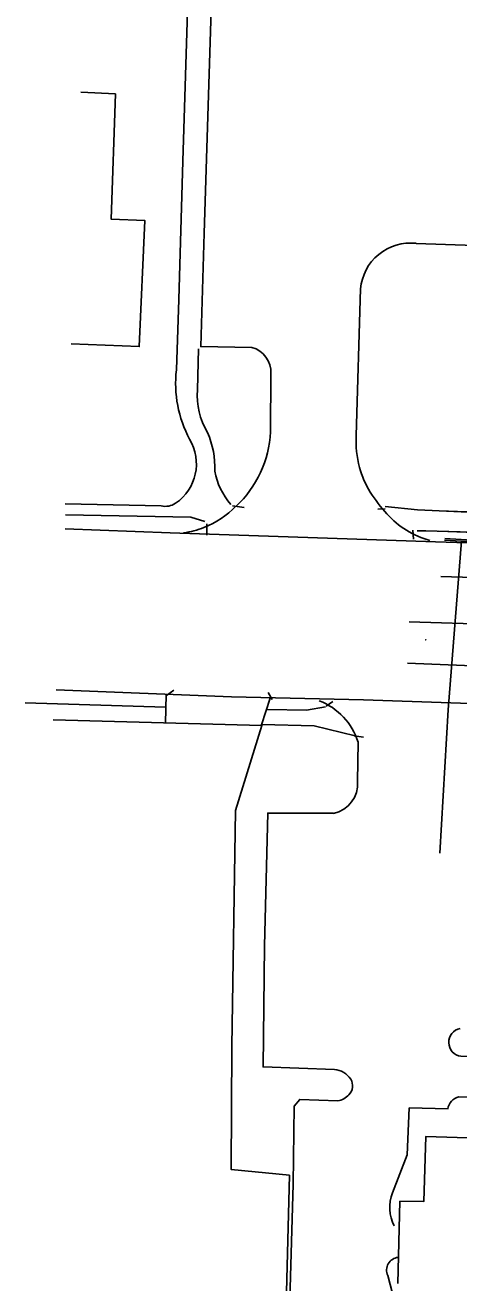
# Model space of a CAD drawing. Extents: x 978516 to 993312, y 1836504 to 1846212.
# Drawn here: x 992234.2 to 992340.5, y 1844846.5 to 1845154.9 of the extents above; entities that cross this region are included whole.
import ezdxf

# ---------------------------------------------------------------- set-up
doc = ezdxf.new("R2010")
doc.units = 0
for name, color, linetype in [('S_BUILDING', 7, 'Continuous'), ('S_CURB', 7, 'Continuous'), ('S_EDGE_CONCRETE', 7, 'Continuous'), ('S_EDGE_PAVEMENT', 7, 'Continuous'), ('S_GAS_UTILITIES', 7, 'Continuous'), ('S_MSC_PT_SYM', 7, 'Continuous'), ('S_PARKING', 7, 'Continuous'), ('S_PAVEMENT_CROWN', 7, 'Continuous'), ('S_SIDEWALK', 7, 'Continuous')]:
    doc.layers.add(name, color=color, linetype=linetype)

msp = doc.modelspace()

# ---------------------------------------------------------------- linework, layer by layer
at = {"layer": 'S_BUILDING'}
for points in [[(992247.77, 1845138.43), (992256.29, 1845138.03), (992255.28, 1845107.28), (992263.46, 1845107.02), (992262.11, 1845076.07), (992245.47, 1845076.79)], [(992441.47, 1844838.89), (992441.83, 1844861.61), (992438.55, 1844861.63), (992439.95, 1844865.49), (992440.33, 1844869.87), (992439.39, 1844876.26), (992437.27, 1844881.44), (992432.42, 1844887.52), (992426.42, 1844891.03), (992420.63, 1844892.27), (992412.2, 1844892.14), (992405.62, 1844888.88), (992380.38, 1844889.92), (992380.75, 1844904.43), (992355.92, 1844905.4), (992355.39, 1844881.65), (992332.41, 1844882.44), (992331.87, 1844866.43), (992325.99, 1844866.51)], [(992325.99, 1844866.51), (992325.48, 1844846.39)]]:
    msp.add_lwpolyline(points, dxfattribs=at)
at = {"layer": 'S_CURB'}
for p, q in [((992284.96, 1845037.07), (992287.83, 1845036.64)), ((992322.38, 1845036.33), (992320.59, 1845036.25)), ((992278.7, 1845032.59), (992278.69, 1845029.84)), ((992329.22, 1845031.04), (992329.36, 1845028.83)), ((992268.78, 1844990.53), (992270.6, 1844991.86)), ((992294.69, 1844989.54), (992293.7, 1844991.28)), ((992307.9, 1844987.9), (992309.58, 1844989.09)), ((992314.8, 1844980.65), (992317.12, 1844980.32))]:
    msp.add_line(p, q, dxfattribs=at)
for points in [[(992336.97, 1845028.6), (992345.04, 1845028.1), (992362.47, 1845027.4), (992376.38, 1845027.03), (992390.28, 1845026.65), (992413.75, 1845025.81), (992437.46, 1845025.08), (992461.16, 1845024.35), (992475.22, 1845023.84), (992489.29, 1845023.34), (992495.41, 1845023.2), (992504.58, 1845023.17), (992518.53, 1845028.72), (992523.1, 1845033.75), (992526.11, 1845039.98), (992527.78, 1845053.28), (992527.62, 1845058.74)], [(992336.99, 1845029), (992345.06, 1845028.5), (992362.48, 1845027.8), (992376.39, 1845027.43), (992390.3, 1845027.05), (992413.77, 1845026.21), (992437.47, 1845025.48), (992461.17, 1845024.75), (992475.23, 1845024.24), (992489.3, 1845023.74), (992495.41, 1845023.6), (992504.51, 1845023.57), (992518.29, 1845029.06), (992522.76, 1845033.98), (992525.72, 1845040.09), (992527.38, 1845053.3), (992527.22, 1845058.73)]]:
    msp.add_lwpolyline(points, dxfattribs=at)
at = {"layer": 'S_EDGE_CONCRETE'}
for points in [[(992336.05, 1845019.7), (992349.29, 1845019.33), (992362.53, 1845018.95), (992379.75, 1845019.02), (992396.98, 1845019.08), (992409.67, 1845017.97), (992422.36, 1845016.85), (992440.7, 1845016.8), (992459.03, 1845016.76), (992474.1, 1845016.06), (992489.17, 1845015.37)], [(992487.74, 1844992.19), (992473.41, 1844992.88), (992459.07, 1844993.57), (992434.2, 1844994.76), (992417.61, 1844995.17), (992401.02, 1844995.58), (992386.46, 1844996.11), (992371.9, 1844996.64), (992349.87, 1844997.53), (992327.84, 1844998.42)]]:
    msp.add_lwpolyline(points, dxfattribs=at)
at = {"layer": 'S_EDGE_PAVEMENT'}
for points in [[(992243.99, 1845031.42), (992269.72, 1845030.42), (992334.71, 1845028.22), (992376.38, 1845026.88), (992414.48, 1845025.5), (992441.66, 1845024.46), (992488.77, 1845023.02), (992504.57, 1845022.81)], [(992241.73, 1844991.94), (992284.75, 1844990.17), (992317.09, 1844989.43), (992362.26, 1844987.88), (992407.15, 1844986.34), (992454.94, 1844984.79), (992484.98, 1844985)]]:
    msp.add_lwpolyline(points, dxfattribs=at)
at = {"layer": 'S_GAS_UTILITIES'}
for p, q in [((992341.15, 1845028.48), (992337.86, 1844986.98)), ((992337.86, 1844986.98), (992335.8, 1844951.9))]:
    msp.add_line(p, q, dxfattribs=at)
at = {"layer": 'S_MSC_PT_SYM'}
msp.add_lwpolyline([(992332.34, 1845004.2), (992332.34, 1845004.25), (992332.34, 1845004.2), (992332.29, 1845004.2), (992332.34, 1845004.2), (992332.34, 1845004.15), (992332.34, 1845004.2), (992332.39, 1845004.2)], dxfattribs=at)
at = {"layer": 'S_PARKING'}
for p, q in [((992268.54, 1844983.77), (992268.72, 1844990.77)), ((992292.09, 1844983.31), (992294.25, 1844989.85))]:
    msp.add_line(p, q, dxfattribs=at)
for points in [[(992279.91, 1845163.88), (992278.01, 1845103.87), (992277.22, 1845076.06), (992289.72, 1845075.88)], [(992329.96, 1845101.39), (992329.96, 1845101.39), (992344.37, 1845100.88), (992344.72, 1845116.81), (992346.38, 1845162.04)], [(992315.32, 1845054.3), (992315.32, 1845054.3), (992316.35, 1845090.2)], [(992294.4, 1845069.42), (992294.4, 1845069.42), (992294.31, 1845055.13)], [(992296.64, 1844831.5), (992297.88, 1844831.47), (992298.92, 1844872.9), (992284.66, 1844874.29), (992284.86, 1844904.46), (992285.7, 1844962.3), (992292.2, 1844983.15), (992241, 1844984.58)], [(992315.75, 1844979.07), (992315.75, 1844979.07), (992315.65, 1844969.46)], [(992309.75, 1844961.64), (992309.75, 1844961.64), (992293.61, 1844961.7), (992292.86, 1844929.15), (992292.46, 1844899.48), (992309.97, 1844898.83)], [(992340.46, 1844892.1), (992340.46, 1844892.1), (992352.48, 1844891.8), (992352.87, 1844901.69), (992340.98, 1844902.06)], [(992310.8, 1844891.11), (992310.8, 1844891.11), (992301.46, 1844891.49), (992300.12, 1844889.8), (992299.84, 1844870.7), (992298.71, 1844831.07), (992297.3, 1844799.48)], [(992324.19, 1844868.59), (992324.19, 1844868.59), (992327.8, 1844877.92), (992328.29, 1844889.39), (992337.84, 1844889.15)], [(992324.7, 1844842.04), (992324.7, 1844842.04), (992323.07, 1844848.34)]]:
    msp.add_lwpolyline(points, dxfattribs=at)
for centre, radius, start, end in [((992328.66, 1845089.11), 12.35, 83.9517, 174.9499), ((992287.98, 1845069.7), 6.42, 357.497, 74.3084), ((992267.39, 1845056.56), 26.96, 313.2187, 356.9748), ((992269.18, 1845053.6), 23.58, 291.9319, 314.9509), ((992339.07, 1845049.53), 21.76, 221.7502, 254.7743), ((992270.46, 1845050.55), 20.28, 277.2083, 291.7999), ((992300.67, 1844974.45), 15.77, 17.0336, 69.2855), ((992308.29, 1844968.87), 7.38, 281.3971, 4.5546), ((992309.56, 1844893.59), 5.26, 33.1164, 85.5655), ((992311.22, 1844894.83), 3.19, 316.2232, 30.6928), ((992341.13, 1844888.79), 3.38, 101.5179, 173.9723), ((992325.83, 1844849.68), 3.08, 94.6906, 205.8283)]:
    msp.add_arc(centre, radius, start, end, dxfattribs=at)
for centre, major_axis, ratio, start_param, end_param in [((992338.91, 1845052.7), (-23.45, -3.02), 0.99966, 6.087384, 6.423066), ((992338.72, 1845052.67), (-21.19, -10.06), 0.997359, 6.108163, 6.391464), ((992353.14, 1845062.49), (-32.13, -25.28), 0.999792, 6.187811, 6.352801), ((992341.42, 1844905.48), (2.24, -2.62), 0.997959, 2.611294, 5.446776), ((992309.8, 1844896.11), (2.81, -4.25), 0.993923, 5.895391, 6.519594), ((992333.53, 1844864.97), (3.07, -9.56), 0.995156, 4.034404, 4.868932)]:
    msp.add_ellipse(centre, major_axis=major_axis, ratio=ratio, start_param=start_param, end_param=end_param, dxfattribs=at)
at = {"layer": 'S_PAVEMENT_CROWN'}
msp.add_lwpolyline([(992528.37, 1845002.08), (992507.67, 1845002.99), (992487.7, 1845003.27), (992472.41, 1845003.78), (992457.11, 1845004.28), (992434.65, 1845005.25), (992418.08, 1845005.69), (992401.51, 1845006.14), (992386.08, 1845006.72), (992370.65, 1845007.3), (992349.47, 1845007.96), (992328.28, 1845008.62)], dxfattribs=at)
at = {"layer": 'S_SIDEWALK'}
for p, q in [((992276.66, 1845075.54), (992276.42, 1845065.45)), ((992268.55, 1844987.63), (992234.16, 1844988.77))]:
    msp.add_line(p, q, dxfattribs=at)
for points in [[(992274.08, 1845163.65), (992272.79, 1845121.57), (992271.82, 1845087.58), (992271.22, 1845070.36)], [(992267.52, 1845037.01), (992267.52, 1845037.01), (992243.97, 1845037.53)], [(992244.03, 1845034.85), (992274.78, 1845034.25), (992278.18, 1845033.18)], [(992399.43, 1845033.71), (992399.43, 1845033.71), (992341.07, 1845035.57), (992330.3, 1845036.04), (992322.42, 1845036.9)], [(992335.63, 1845035.82), (992349.17, 1845035.33), (992362.7, 1845034.83), (992375.57, 1845034.51), (992388.43, 1845034.19), (992401.16, 1845033.72), (992413.9, 1845033.26), (992430.79, 1845032.74), (992447.68, 1845032.23)], [(992330.28, 1845030.88), (992332.41, 1845030.89), (992388.42, 1845029.24), (992418.63, 1845028.18), (992442.52, 1845027.37), (992476.16, 1845026.27), (992504.94, 1845025.6), (992503.64, 1845023.64)], [(992335.45, 1845030.82), (992349, 1845030.33), (992362.55, 1845029.84), (992375.41, 1845029.51), (992388.27, 1845029.19), (992401, 1845028.72), (992413.73, 1845028.26), (992430.63, 1845027.75), (992447.53, 1845027.23)], [(992293.54, 1844987.07), (992303.08, 1844986.9), (992307.78, 1844987.74)], [(992292.21, 1844983.39), (992304.98, 1844983.07), (992315.08, 1844980.62)]]:
    msp.add_lwpolyline(points, dxfattribs=at)
for centre, radius, start, end in [((992293.76, 1845063.98), 17.4, 175.1322, 211.0295), ((992264.37, 1845047.34), 11.76, 304.5547, 30.7539), ((992259.5, 1845046.49), 21.15, 357.4344, 23.7565), ((992297.81, 1845048.81), 17.5, 190.7767, 220.7834), ((992268.52, 1845041.47), 4.57, 257.3249, 303.5057)]:
    msp.add_arc(centre, radius, start, end, dxfattribs=at)
msp.add_ellipse((992299.88, 1845067.03), major_axis=(10.82, -26.76), ratio=0.999162, start_param=4.212793, end_param=4.821769, dxfattribs=at)

doc.saveas('drawing.dxf')
